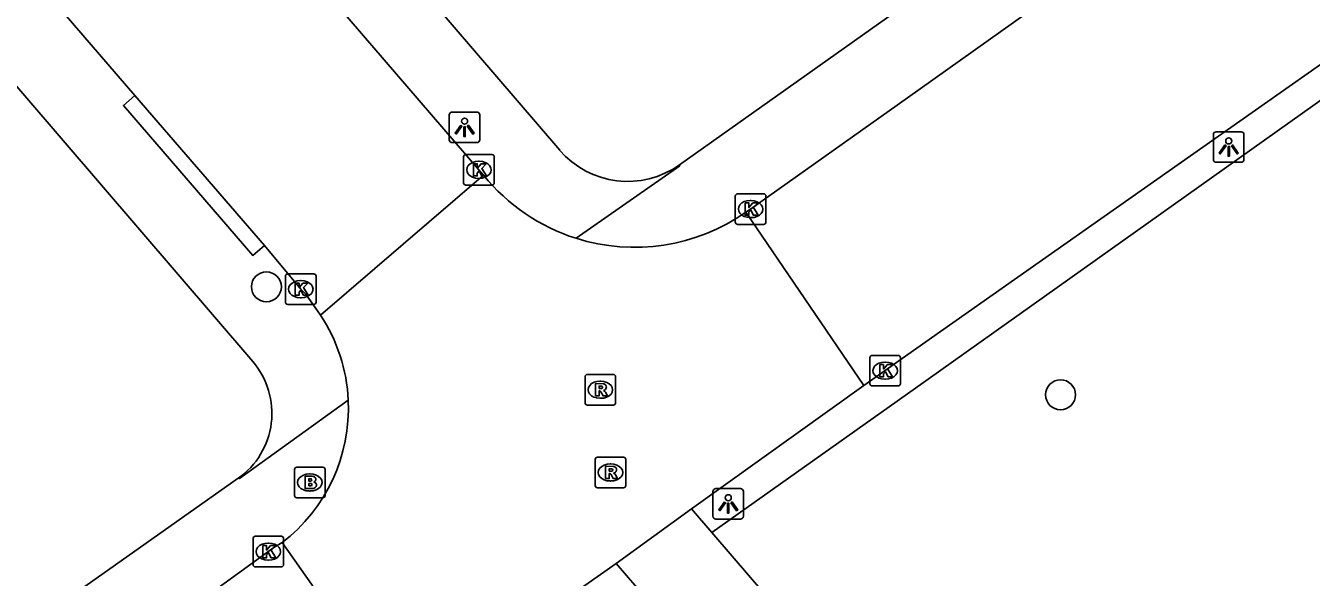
# Model space of a CAD drawing. Extents: x 159353 to 160616, y 385893 to 387321.
# Drawn here: x 160181.08 to 160223.13, y 386422.64 to 386440.67 of the extents above; entities that cross this region are included whole.
import ezdxf

# ---------------------------------------------------------------- set-up
doc = ezdxf.new("R2010")
doc.units = 0
for name, color, linetype in [('IMGEO_Boom', 7, 'Continuous'), ('IMGEO_Brandkraan', 7, 'Continuous'), ('IMGEO_Fietspad_open', 7, 'Continuous'), ('IMGEO_Kolk', 7, 'Continuous'), ('IMGEO_Lichtpunt', 7, 'Continuous'), ('IMGEO_Rijbaan_lokaal_open', 7, 'Continuous'), ('IMGEO_Rioolput', 7, 'Continuous'), ('IMGEO_Voetpad_open', 7, 'Continuous')]:
    doc.layers.add(name, color=color, linetype=linetype)

msp = doc.modelspace()

# ---------------------------------------------------------------- linework, layer by layer
at = {"layer": 'IMGEO_Boom'}
for centre in [(160188.95, 386432.136), (160214.927, 386428.605)]:
    msp.add_circle(centre, 0.489, dxfattribs=at)
at = {"layer": 'IMGEO_Brandkraan'}
for p, q in [((160189.869, 386425.312), (160189.869, 386426.164)), ((160189.944, 386426.238), (160190.796, 386426.238)), ((160190.87, 386426.164), (160190.87, 386425.312)), ((160190.357, 386426.018), (160190.382, 386426.018)), ((160190.796, 386425.238), (160189.944, 386425.238)), ((160190.38, 386425.458), (160190.355, 386425.458))]:
    msp.add_line(p, q, dxfattribs=at)
for points in [[(160189.869, 386425.312), (160189.869, 386426.164)], [(160189.944, 386426.238), (160190.796, 386426.238)], [(160190.87, 386426.164), (160190.87, 386425.312)], [(160190.217, 386425.938), (160190.217, 386425.538), (160190.43, 386425.538)], [(160190.448, 386425.938), (160190.217, 386425.938)], [(160190.396, 386425.857), (160190.342, 386425.857), (160190.342, 386425.781)], [(160190.342, 386425.781), (160190.395, 386425.781)], [(160190.404, 386425.705), (160190.342, 386425.705), (160190.342, 386425.624)], [(160190.796, 386425.238), (160189.944, 386425.238)], [(160190.342, 386425.624), (160190.404, 386425.624)]]:
    msp.add_lwpolyline(points, dxfattribs=at)
for centre, radius, start, end in [((160189.946, 386426.162), 0.0765, 91.552, 178.448), ((160189.946, 386426.162), 0.0765, 91.552, 178.448), ((160190.794, 386426.162), 0.0765, 1.552, 88.448), ((160190.794, 386426.162), 0.0765, 1.552, 88.448), ((160190.397, 386425.819), 0.0379, 267.8285, 90.9355), ((160190.405, 386425.664), 0.0404, 269.8759, 90.5077), ((160190.452, 386425.793), 0.145, 59.4692, 91.5367), ((160190.477, 386425.84), 0.0922, 285.5137, 58.1501), ((160190.482, 386425.648), 0.105, 301.3115, 78.989), ((160189.946, 386425.314), 0.0765, 181.552, 268.448), ((160189.946, 386425.314), 0.0765, 181.552, 268.448), ((160190.436, 386425.789), 0.251, 268.6676, 293.5347), ((160190.794, 386425.314), 0.0765, 271.552, 358.448), ((160190.794, 386425.314), 0.0765, 271.552, 358.448)]:
    msp.add_arc(centre, radius, start, end, dxfattribs=at)
for centre, major_axis, ratio, start_param, end_param in [((160190.356, 386425.738), (-0.387, 0.002), 0.722429, 4.712389, 7.853982), ((160190.381, 386425.738), (-0.39, 0.002), 0.717154, 1.570796, 4.712389)]:
    msp.add_ellipse(centre, major_axis=major_axis, ratio=ratio, start_param=start_param, end_param=end_param, dxfattribs=at)
at = {"layer": 'IMGEO_Fietspad_open'}
for points in [[(160203.525, 386424.098), (160202.859, 386424.874)], [(160242.341, 386378.938), (160203.525, 386424.098)], [(160200.394, 386423.088), (160201.072, 386422.298)]]:
    msp.add_lwpolyline(points, dxfattribs=at)
at = {"layer": 'IMGEO_Kolk'}
for p, q in [((160195.401, 386435.534), (160195.401, 386436.386)), ((160195.476, 386436.46), (160196.328, 386436.46)), ((160195.889, 386436.24), (160195.914, 386436.24)), ((160196.402, 386436.386), (160196.402, 386435.534)), ((160196.328, 386435.46), (160195.476, 386435.46)), ((160195.912, 386435.68), (160195.887, 386435.68)), ((160204.288, 386434.251), (160204.288, 386435.103)), ((160204.363, 386435.177), (160205.215, 386435.177)), ((160204.776, 386434.957), (160204.801, 386434.957)), ((160205.289, 386435.103), (160205.289, 386434.251)), ((160205.215, 386434.177), (160204.363, 386434.177)), ((160204.799, 386434.397), (160204.774, 386434.397)), ((160189.573, 386431.634), (160189.573, 386432.486)), ((160189.648, 386432.56), (160190.5, 386432.56)), ((160190.574, 386432.486), (160190.574, 386431.634)), ((160190.061, 386432.34), (160190.086, 386432.34)), ((160190.5, 386431.56), (160189.648, 386431.56)), ((160190.084, 386431.78), (160190.059, 386431.78)), ((160208.765, 386429.894), (160209.617, 386429.894)), ((160208.69, 386428.968), (160208.69, 386429.82)), ((160209.178, 386429.674), (160209.203, 386429.674)), ((160209.691, 386429.82), (160209.691, 386428.968)), ((160209.201, 386429.114), (160209.176, 386429.114)), ((160209.617, 386428.894), (160208.765, 386428.894)), ((160188.588, 386423.976), (160189.44, 386423.976)), ((160188.513, 386423.05), (160188.513, 386423.902)), ((160189.001, 386423.756), (160189.026, 386423.756)), ((160189.514, 386423.902), (160189.514, 386423.05)), ((160189.024, 386423.196), (160188.999, 386423.196)), ((160189.44, 386422.976), (160188.588, 386422.976))]:
    msp.add_line(p, q, dxfattribs=at)
for points in [[(160195.401, 386435.534), (160195.401, 386436.386)], [(160195.476, 386436.46), (160196.328, 386436.46)], [(160196.402, 386436.386), (160196.402, 386435.534)], [(160195.722, 386436.16), (160195.845, 386436.16), (160195.845, 386436.009), (160195.975, 386436.16), (160196.139, 386436.16), (160195.993, 386436.009), (160196.146, 386435.76), (160195.994, 386435.76), (160195.909, 386435.924), (160195.845, 386435.857), (160195.845, 386435.76), (160195.722, 386435.76), (160195.722, 386436.16)], [(160196.328, 386435.46), (160195.476, 386435.46)], [(160204.288, 386434.251), (160204.288, 386435.103)], [(160204.363, 386435.177), (160205.215, 386435.177)], [(160205.289, 386435.103), (160205.289, 386434.251)], [(160204.609, 386434.877), (160204.732, 386434.877), (160204.732, 386434.726), (160204.862, 386434.877), (160205.026, 386434.877), (160204.88, 386434.726), (160205.033, 386434.477), (160204.881, 386434.477), (160204.796, 386434.641), (160204.732, 386434.574), (160204.732, 386434.477), (160204.609, 386434.477), (160204.609, 386434.877)], [(160205.215, 386434.177), (160204.363, 386434.177)], [(160189.573, 386431.634), (160189.573, 386432.486)], [(160189.648, 386432.56), (160190.5, 386432.56)], [(160190.574, 386432.486), (160190.574, 386431.634)], [(160189.894, 386432.26), (160190.017, 386432.26), (160190.017, 386432.109), (160190.147, 386432.26), (160190.311, 386432.26), (160190.165, 386432.109), (160190.318, 386431.86), (160190.166, 386431.86), (160190.081, 386432.024), (160190.017, 386431.957), (160190.017, 386431.86), (160189.894, 386431.86), (160189.894, 386432.26)], [(160190.5, 386431.56), (160189.648, 386431.56)], [(160208.765, 386429.894), (160209.617, 386429.894)], [(160208.69, 386428.968), (160208.69, 386429.82)], [(160209.011, 386429.594), (160209.134, 386429.594), (160209.134, 386429.443), (160209.264, 386429.594), (160209.428, 386429.594), (160209.282, 386429.443), (160209.435, 386429.194), (160209.283, 386429.194), (160209.198, 386429.358), (160209.134, 386429.291), (160209.134, 386429.194), (160209.011, 386429.194), (160209.011, 386429.594)], [(160209.691, 386429.82), (160209.691, 386428.968)], [(160209.617, 386428.894), (160208.765, 386428.894)], [(160188.588, 386423.976), (160189.44, 386423.976)], [(160188.513, 386423.05), (160188.513, 386423.902)], [(160188.834, 386423.676), (160188.957, 386423.676), (160188.957, 386423.525), (160189.087, 386423.676), (160189.251, 386423.676), (160189.105, 386423.525), (160189.258, 386423.276), (160189.106, 386423.276), (160189.021, 386423.44), (160188.957, 386423.373), (160188.957, 386423.276), (160188.834, 386423.276), (160188.834, 386423.676)], [(160189.514, 386423.902), (160189.514, 386423.05)], [(160189.44, 386422.976), (160188.588, 386422.976)]]:
    msp.add_lwpolyline(points, dxfattribs=at)
for centre, start, end in [((160195.478, 386436.384), 91.552, 178.448), ((160195.478, 386436.384), 91.552, 178.448), ((160196.326, 386436.384), 1.552, 88.448), ((160196.326, 386436.384), 1.552, 88.448), ((160195.478, 386435.536), 181.552, 268.448), ((160195.478, 386435.536), 181.552, 268.448), ((160196.326, 386435.536), 271.552, 358.448), ((160196.326, 386435.536), 271.552, 358.448), ((160204.365, 386435.101), 91.552, 178.448), ((160204.365, 386435.101), 91.552, 178.448), ((160205.213, 386435.101), 1.552, 88.448), ((160205.213, 386435.101), 1.552, 88.448), ((160204.365, 386434.253), 181.552, 268.448), ((160204.365, 386434.253), 181.552, 268.448), ((160205.213, 386434.253), 271.552, 358.448), ((160205.213, 386434.253), 271.552, 358.448), ((160189.65, 386432.484), 91.552, 178.448), ((160189.65, 386432.484), 91.552, 178.448), ((160190.498, 386432.484), 1.552, 88.448), ((160190.498, 386432.484), 1.552, 88.448), ((160189.65, 386431.636), 181.552, 268.448), ((160189.65, 386431.636), 181.552, 268.448), ((160190.498, 386431.636), 271.552, 358.448), ((160190.498, 386431.636), 271.552, 358.448), ((160208.767, 386429.818), 91.552, 178.448), ((160208.767, 386429.818), 91.552, 178.448), ((160209.615, 386429.818), 1.552, 88.448), ((160209.615, 386429.818), 1.552, 88.448), ((160208.767, 386428.97), 181.552, 268.448), ((160208.767, 386428.97), 181.552, 268.448), ((160209.615, 386428.97), 271.552, 358.448), ((160209.615, 386428.97), 271.552, 358.448), ((160188.59, 386423.9), 91.552, 178.448), ((160188.59, 386423.9), 91.552, 178.448), ((160189.438, 386423.9), 1.552, 88.448), ((160189.438, 386423.9), 1.552, 88.448), ((160188.59, 386423.052), 181.552, 268.448), ((160188.59, 386423.052), 181.552, 268.448), ((160189.438, 386423.052), 271.552, 358.448), ((160189.438, 386423.052), 271.552, 358.448)]:
    msp.add_arc(centre, 0.0765, start, end, dxfattribs=at)
for centre, major_axis, ratio, start_param, end_param in [((160195.888, 386435.96), (-0.387, 0.002), 0.722429, 4.712389, 7.853982), ((160195.913, 386435.96), (-0.39, 0.002), 0.717154, 1.570796, 4.712389), ((160204.775, 386434.677), (-0.387, 0.002), 0.722429, 4.712389, 7.853982), ((160204.8, 386434.677), (-0.39, 0.002), 0.717154, 1.570796, 4.712389), ((160190.06, 386432.06), (-0.387, 0.002), 0.722429, 4.712389, 7.853982), ((160190.085, 386432.06), (-0.39, 0.002), 0.717154, 1.570796, 4.712389), ((160209.177, 386429.394), (-0.387, 0.002), 0.722429, 4.712389, 7.853982), ((160209.202, 386429.394), (-0.39, 0.002), 0.717154, 1.570796, 4.712389), ((160189, 386423.476), (-0.387, 0.002), 0.722429, 4.712389, 7.853982), ((160189.025, 386423.476), (-0.39, 0.002), 0.717154, 1.570796, 4.712389)]:
    msp.add_ellipse(centre, major_axis=major_axis, ratio=ratio, start_param=start_param, end_param=end_param, dxfattribs=at)
at = {"layer": 'IMGEO_Lichtpunt'}
for p, q in [((160195.835, 386437.849), (160195.027, 386437.849)), ((160195.835, 386437.849), (160195.027, 386437.849)), ((160194.933, 386437.754), (160194.933, 386436.947)), ((160194.933, 386437.754), (160194.933, 386436.947)), ((160195.929, 386436.947), (160195.929, 386437.754)), ((160195.929, 386436.947), (160195.929, 386437.754)), ((160219.928, 386437.11), (160219.928, 386436.303)), ((160219.928, 386437.11), (160219.928, 386436.303)), ((160220.83, 386437.205), (160220.022, 386437.205)), ((160220.83, 386437.205), (160220.022, 386437.205)), ((160220.924, 386436.303), (160220.924, 386437.11)), ((160220.924, 386436.303), (160220.924, 386437.11)), ((160195.027, 386436.853), (160195.835, 386436.853)), ((160195.027, 386436.853), (160195.835, 386436.853)), ((160220.022, 386436.209), (160220.83, 386436.209)), ((160220.022, 386436.209), (160220.83, 386436.209)), ((160203.557, 386425.44), (160203.557, 386424.633)), ((160203.557, 386425.44), (160203.557, 386424.633)), ((160204.459, 386425.535), (160203.651, 386425.535)), ((160204.459, 386425.535), (160203.651, 386425.535)), ((160204.553, 386424.633), (160204.553, 386425.44)), ((160204.553, 386424.633), (160204.553, 386425.44)), ((160203.651, 386424.539), (160204.459, 386424.539)), ((160203.651, 386424.539), (160204.459, 386424.539))]:
    msp.add_line(p, q, dxfattribs=at)
for points in [[(160195.307, 386437.418), (160195.346, 386437.39), (160195.158, 386437.128), (160195.12, 386437.155), (160195.307, 386437.418)], [(160195.409, 386437.37), (160195.456, 386437.37), (160195.456, 386437.048), (160195.409, 386437.048), (160195.409, 386437.37)], [(160195.519, 386437.39), (160195.557, 386437.417), (160195.744, 386437.155), (160195.705, 386437.127), (160195.519, 386437.39)], [(160220.302, 386436.774), (160220.341, 386436.746), (160220.153, 386436.484), (160220.115, 386436.511), (160220.302, 386436.774)], [(160220.404, 386436.726), (160220.451, 386436.726), (160220.451, 386436.404), (160220.404, 386436.404), (160220.404, 386436.726)], [(160220.514, 386436.746), (160220.552, 386436.773), (160220.739, 386436.511), (160220.7, 386436.483), (160220.514, 386436.746)], [(160203.931, 386425.104), (160203.97, 386425.076), (160203.782, 386424.814), (160203.744, 386424.841), (160203.931, 386425.104)], [(160204.033, 386425.056), (160204.08, 386425.056), (160204.08, 386424.734), (160204.033, 386424.734), (160204.033, 386425.056)], [(160204.143, 386425.076), (160204.181, 386425.103), (160204.368, 386424.841), (160204.329, 386424.813), (160204.143, 386425.076)]]:
    msp.add_lwpolyline(points, dxfattribs=at)
for centre in [(160195.432, 386437.552), (160220.427, 386436.908), (160204.056, 386425.238)]:
    msp.add_circle(centre, 0.0994, dxfattribs=at)
for centre, start, end in [((160195.027, 386437.754), 90, 180), ((160195.027, 386437.754), 90, 180), ((160195.835, 386437.754), 0, 90), ((160195.835, 386437.754), 0, 90), ((160220.022, 386437.11), 90, 180), ((160220.022, 386437.11), 90, 180), ((160220.83, 386437.11), 0, 90), ((160220.83, 386437.11), 0, 90), ((160195.027, 386436.947), 180, 270), ((160195.027, 386436.947), 180, 270), ((160195.835, 386436.947), 270, 0), ((160195.835, 386436.947), 270, 360), ((160220.022, 386436.303), 180, 270), ((160220.022, 386436.303), 180, 270), ((160220.83, 386436.303), 270, 0), ((160220.83, 386436.303), 270, 360), ((160203.651, 386425.44), 90, 180), ((160203.651, 386425.44), 90, 180), ((160204.459, 386425.44), 0, 90), ((160204.459, 386425.44), 0, 90), ((160203.651, 386424.633), 180, 270), ((160203.651, 386424.633), 180, 270), ((160204.459, 386424.633), 270, 0), ((160204.459, 386424.633), 270, 360)]:
    msp.add_arc(centre, 0.0946, start, end, dxfattribs=at)
at = {"layer": 'IMGEO_Rijbaan_lokaal_open'}
for points in [[(160208.496, 386428.903), (160211.005, 386430.675), (160234.429, 386447.14), (160260.249, 386465.546)], [(160244.136, 386462.61), (160243.423, 386462.08), (160242.413, 386461.382), (160237.363, 386457.807), (160223.943, 386448.292), (160209.919, 386438.317), (160204.79, 386434.676), (160204.629, 386434.575)], [(160184.65, 386438.388), (160179.469, 386444.399), (160172.464, 386452.592)], [(160182.417, 386451.64), (160184.324, 386449.425), (160195.901, 386435.96), (160196.055, 386435.785)], [(160184.65, 386438.388), (160188.883, 386433.487)], [(160196.055, 386435.785), (160190.723, 386431.212)], [(160204.629, 386434.575), (160208.496, 386428.903)], [(160190.723, 386431.212), (160190.236, 386431.894), (160190.075, 386432.061), (160188.883, 386433.487)], [(160202.859, 386424.874), (160208.496, 386428.903)], [(160202.859, 386424.874), (160200.394, 386423.088)], [(160189.466, 386423.772), (160189.194, 386423.606), (160186.378, 386421.575), (160172.149, 386411.643), (160161.51, 386404.139)], [(160189.466, 386423.772), (160193.406, 386418.184)], [(160200.394, 386423.088), (160193.406, 386418.184)]]:
    msp.add_lwpolyline(points, dxfattribs=at)
for centre, radius, start, end in [((160200.989, 386439.767), 6.34, 218.9076, 252.4799), ((160200.989, 386439.769), 6.342, 252.4788, 305.0198), ((160186.11, 386428.173), 5.524, 2.666, 33.374), ((160186.096, 386428.167), 5.538, 307.4795, 2.7239)]:
    msp.add_arc(centre, radius, start, end, dxfattribs=at)
at = {"layer": 'IMGEO_Rioolput'}
for p, q in [((160199.373, 386428.343), (160199.373, 386429.195)), ((160199.448, 386429.269), (160200.3, 386429.269)), ((160199.861, 386429.049), (160199.886, 386429.049)), ((160200.374, 386429.195), (160200.374, 386428.343)), ((160200.3, 386428.269), (160199.448, 386428.269)), ((160199.884, 386428.489), (160199.859, 386428.489)), ((160199.705, 386425.639), (160199.705, 386426.491)), ((160199.78, 386426.565), (160200.632, 386426.565)), ((160200.706, 386426.491), (160200.706, 386425.639)), ((160200.193, 386426.345), (160200.218, 386426.345)), ((160200.216, 386425.785), (160200.191, 386425.785)), ((160200.632, 386425.565), (160199.78, 386425.565))]:
    msp.add_line(p, q, dxfattribs=at)
for points in [[(160199.373, 386428.343), (160199.373, 386429.195)], [(160199.448, 386429.269), (160200.3, 386429.269)], [(160200.374, 386429.195), (160200.374, 386428.343)], [(160199.962, 386428.967), (160199.71, 386428.969), (160199.71, 386428.569)], [(160199.71, 386428.569), (160199.834, 386428.569), (160199.834, 386428.731), (160199.845, 386428.731)], [(160199.888, 386428.888), (160199.834, 386428.888), (160199.834, 386428.807)], [(160199.834, 386428.807), (160199.886, 386428.807)], [(160199.892, 386428.702), (160199.963, 386428.569), (160200.103, 386428.569), (160200.038, 386428.695)], [(160200.3, 386428.269), (160199.448, 386428.269)], [(160199.705, 386425.639), (160199.705, 386426.491)], [(160199.78, 386426.565), (160200.632, 386426.565)], [(160200.706, 386426.491), (160200.706, 386425.639)], [(160200.294, 386426.263), (160200.042, 386426.265), (160200.042, 386425.865)], [(160200.22, 386426.184), (160200.166, 386426.184), (160200.166, 386426.103)], [(160200.166, 386426.103), (160200.218, 386426.103)], [(160200.042, 386425.865), (160200.166, 386425.865), (160200.166, 386426.027), (160200.177, 386426.027)], [(160200.224, 386425.998), (160200.295, 386425.865), (160200.435, 386425.865), (160200.37, 386425.991)], [(160200.632, 386425.565), (160199.78, 386425.565)]]:
    msp.add_lwpolyline(points, dxfattribs=at)
for centre, radius, start, end in [((160199.45, 386429.193), 0.0765, 91.552, 178.448), ((160199.45, 386429.193), 0.0765, 91.552, 178.448), ((160200.298, 386429.193), 0.0765, 1.552, 88.448), ((160200.298, 386429.193), 0.0765, 1.552, 88.448), ((160199.844, 386428.678), 0.0533, 26.0293, 88.6989), ((160199.87, 386428.996), 0.19, 274.7715, 282.9687), ((160199.894, 386428.792), 0.0964, 77.0061, 93.1865), ((160199.908, 386428.849), 0.0378, 276.6634, 79.6772), ((160199.961, 386428.857), 0.109, 350.3612, 89.416), ((160199.959, 386428.857), 0.112, 277.5842, 350.9817), ((160199.943, 386428.642), 0.108, 29.5134, 73.7905), ((160199.45, 386428.345), 0.0765, 181.552, 268.448), ((160199.45, 386428.345), 0.0765, 181.552, 268.448), ((160200.298, 386428.345), 0.0765, 271.552, 358.448), ((160200.298, 386428.345), 0.0765, 271.552, 358.448), ((160199.782, 386426.489), 0.0765, 91.552, 178.448), ((160199.782, 386426.489), 0.0765, 91.552, 178.448), ((160200.63, 386426.489), 0.0765, 1.552, 88.448), ((160200.63, 386426.489), 0.0765, 1.552, 88.448), ((160200.202, 386426.292), 0.19, 274.7715, 282.9687), ((160200.226, 386426.088), 0.0964, 77.0061, 93.1865), ((160200.24, 386426.145), 0.0378, 276.6634, 79.6772), ((160200.293, 386426.153), 0.109, 350.3612, 89.416), ((160200.291, 386426.153), 0.112, 277.5842, 350.9817), ((160200.176, 386425.974), 0.0533, 26.0293, 88.6989), ((160200.275, 386425.938), 0.108, 29.5134, 73.7905), ((160199.782, 386425.641), 0.0765, 181.552, 268.448), ((160199.782, 386425.641), 0.0765, 181.552, 268.448), ((160200.63, 386425.641), 0.0765, 271.552, 358.448), ((160200.63, 386425.641), 0.0765, 271.552, 358.448)]:
    msp.add_arc(centre, radius, start, end, dxfattribs=at)
for centre, major_axis, ratio, start_param, end_param in [((160199.86, 386428.769), (-0.387, 0.002), 0.722429, 4.712389, 7.853982), ((160199.885, 386428.769), (-0.39, 0.002), 0.717154, 1.570796, 4.712389), ((160200.192, 386426.065), (-0.387, 0.002), 0.722429, 4.712389, 7.853982), ((160200.217, 386426.065), (-0.39, 0.002), 0.717154, 1.570796, 4.712389)]:
    msp.add_ellipse(centre, major_axis=major_axis, ratio=ratio, start_param=start_param, end_param=end_param, dxfattribs=at)
at = {"layer": 'IMGEO_Voetpad_open'}
for points in [[(160188.505, 386429.689), (160139.728, 386486.517)], [(160241.445, 386463.741), (160202.468, 386436.127)], [(160198.543, 386436.605), (160188.846, 386447.903), (160185.622, 386451.659), (160182.005, 386455.873)], [(160203.525, 386424.098), (160210.178, 386428.825), (160230.453, 386443.23)], [(160188.883, 386433.487), (160188.505, 386433.161), (160184.272, 386438.062), (160184.65, 386438.388)], [(160202.468, 386436.127), (160202.47, 386436.094), (160199.08, 386433.721)], [(160188.029, 386425.874), (160188.065, 386425.868), (160191.628, 386428.43)], [(160159.554, 386405.783), (160188.029, 386425.874)]]:
    msp.add_lwpolyline(points, dxfattribs=at)
for centre, radius, start, end in [((160200.767, 386438.516), 2.933, 220.6679, 305.4451), ((160186.534, 386427.998), 2.597, 305.1514, 40.6244)]:
    msp.add_arc(centre, radius, start, end, dxfattribs=at)

doc.saveas('drawing.dxf')
